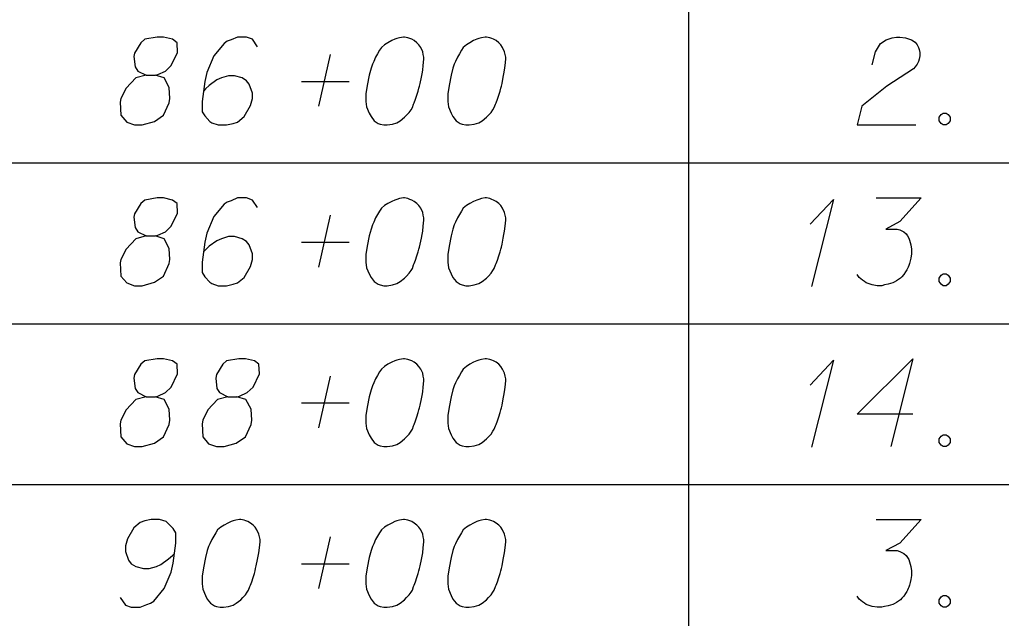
# Model space of a CAD drawing. Extents: x 2074207 to 2076812, y 516372 to 523312.
# Drawn here: x 2076345.6 to 2076399.3, y 519647.1 to 519679.9 of the extents above; entities that cross this region are included whole.
import ezdxf

# ---------------------------------------------------------------- set-up
doc = ezdxf.new("R2010")
doc.units = 0
doc.layers.add('Prop DirtTable_ Soil Test Results - Outline (Minor)', color=7, linetype='Continuous')
doc.layers.add('Prop DirtTable_ Soil Test Results - Tx (Sample Data)', color=7, linetype='Continuous')

msp = doc.modelspace()

# ---------------------------------------------------------------- linework, layer by layer
at = {"layer": 'Prop DirtTable_ Soil Test Results - Outline (Minor)'}
for p, q in [((2076382.2, 519680.81), (2076382.2, 519672.01)), ((2076260.609, 519672.01), (2076811.903, 519672.01)), ((2076260.609, 519672.01), (2076811.903, 519672.01)), ((2076382.2, 519672.01), (2076382.2, 519663.21)), ((2076260.609, 519663.21), (2076811.903, 519663.21)), ((2076260.609, 519663.21), (2076811.903, 519663.21)), ((2076382.2, 519663.21), (2076382.2, 519654.41)), ((2076260.609, 519654.41), (2076811.903, 519654.41)), ((2076260.609, 519654.41), (2076811.903, 519654.41)), ((2076382.2, 519654.41), (2076382.2, 519645.61))]:
    msp.add_line(p, q, dxfattribs=at)
at = {"layer": 'Prop DirtTable_ Soil Test Results - Tx (Sample Data)'}
for points in [[(2076352.527, 519676.812), (2076353.02, 519676.812), (2076353.162, 519676.85), (2076353.585, 519677.039), (2076353.902, 519677.341), (2076354.255, 519678.059), (2076354.22, 519678.589), (2076353.973, 519678.778), (2076353.479, 519678.891), (2076353.126, 519678.891), (2076352.456, 519678.778), (2076352.244, 519678.589), (2076351.892, 519678.022), (2076351.856, 519677.833), (2076351.927, 519677.266), (2076352.068, 519677.039), (2076352.527, 519676.812), (2076351.962, 519676.661), (2076351.433, 519676.094), (2076351.151, 519675.527), (2076351.116, 519675.338), (2076351.151, 519674.62), (2076351.468, 519674.242), (2076351.892, 519674.091), (2076352.315, 519674.091), (2076352.985, 519674.28), (2076353.479, 519674.62), (2076353.797, 519675.3), (2076353.832, 519675.527), (2076353.797, 519676.132), (2076353.514, 519676.661), (2076353.02, 519676.812)], [(2076358.629, 519678.362), (2076358.347, 519678.778), (2076358.03, 519678.891), (2076357.536, 519678.891), (2076357.183, 519678.74), (2076356.971, 519678.664), (2076356.795, 519678.551), (2076356.231, 519677.87), (2076355.843, 519676.963), (2076355.737, 519676.472), (2076355.596, 519675.376), (2076355.596, 519674.809), (2076355.737, 519674.582), (2076356.019, 519674.28), (2076356.125, 519674.204), (2076356.478, 519674.091), (2076356.936, 519674.091), (2076357.289, 519674.167), (2076357.536, 519674.242), (2076357.889, 519674.544), (2076358.241, 519675.149), (2076358.347, 519675.527), (2076358.347, 519675.83), (2076358.171, 519676.321), (2076358.03, 519676.51), (2076357.783, 519676.661), (2076357.359, 519676.774), (2076357.042, 519676.774), (2076356.654, 519676.661), (2076356.407, 519676.548), (2076355.984, 519676.245), (2076355.772, 519676.056), (2076355.666, 519675.943)], [(2076366.672, 519678.891), (2076366.602, 519678.891), (2076366.39, 519678.853), (2076366.249, 519678.815), (2076366.143, 519678.778), (2076365.967, 519678.702), (2076365.755, 519678.589), (2076365.579, 519678.475), (2076365.402, 519678.324), (2076365.296, 519678.173), (2076365.191, 519677.984), (2076365.085, 519677.795), (2076364.979, 519677.568), (2076364.908, 519677.417), (2076364.838, 519677.19), (2076364.732, 519676.812), (2076364.626, 519676.245), (2076364.556, 519675.792), (2076364.556, 519675.376), (2076364.591, 519675.074), (2076364.732, 519674.733), (2076364.838, 519674.544), (2076365.014, 519674.318), (2076365.226, 519674.167), (2076365.332, 519674.129), (2076365.543, 519674.091), (2076365.72, 519674.091), (2076366.002, 519674.129), (2076366.249, 519674.204), (2076366.425, 519674.318), (2076366.672, 519674.507), (2076366.778, 519674.62), (2076366.919, 519674.771), (2076367.025, 519674.922), (2076367.095, 519675.036), (2076367.166, 519675.225), (2076367.201, 519675.3), (2076367.272, 519675.489), (2076367.342, 519675.716), (2076367.413, 519675.943), (2076367.448, 519676.094), (2076367.483, 519676.207), (2076367.519, 519676.359), (2076367.589, 519676.699), (2076367.625, 519676.888), (2076367.66, 519677.077), (2076367.695, 519677.341), (2076367.73, 519677.681), (2076367.73, 519677.795), (2076367.695, 519677.946), (2076367.66, 519678.097), (2076367.554, 519678.324), (2076367.448, 519678.475), (2076367.342, 519678.589), (2076367.201, 519678.702), (2076367.06, 519678.778), (2076366.954, 519678.815), (2076366.849, 519678.853), (2076366.672, 519678.891)], [(2076371.152, 519678.891), (2076371.082, 519678.891), (2076370.87, 519678.853), (2076370.729, 519678.815), (2076370.623, 519678.778), (2076370.447, 519678.702), (2076370.235, 519678.589), (2076370.059, 519678.475), (2076369.882, 519678.324), (2076369.776, 519678.173), (2076369.671, 519677.984), (2076369.565, 519677.795), (2076369.459, 519677.568), (2076369.388, 519677.417), (2076369.318, 519677.19), (2076369.212, 519676.812), (2076369.106, 519676.245), (2076369.036, 519675.792), (2076369.036, 519675.376), (2076369.071, 519675.074), (2076369.212, 519674.733), (2076369.318, 519674.544), (2076369.494, 519674.318), (2076369.706, 519674.167), (2076369.812, 519674.129), (2076370.023, 519674.091), (2076370.2, 519674.091), (2076370.482, 519674.129), (2076370.729, 519674.204), (2076370.905, 519674.318), (2076371.152, 519674.507), (2076371.258, 519674.62), (2076371.399, 519674.771), (2076371.505, 519674.922), (2076371.575, 519675.036), (2076371.646, 519675.225), (2076371.681, 519675.3), (2076371.752, 519675.489), (2076371.822, 519675.716), (2076371.893, 519675.943), (2076371.928, 519676.094), (2076371.963, 519676.207), (2076371.999, 519676.359), (2076372.069, 519676.699), (2076372.105, 519676.888), (2076372.14, 519677.077), (2076372.175, 519677.341), (2076372.21, 519677.681), (2076372.21, 519677.795), (2076372.175, 519677.946), (2076372.14, 519678.097), (2076372.034, 519678.324), (2076371.928, 519678.475), (2076371.822, 519678.589), (2076371.681, 519678.702), (2076371.54, 519678.778), (2076371.434, 519678.815), (2076371.329, 519678.853), (2076371.152, 519678.891)], [(2076392.247, 519677.379), (2076392.423, 519678.097), (2076392.706, 519678.551), (2076393.023, 519678.74), (2076393.34, 519678.853), (2076393.587, 519678.891), (2076393.764, 519678.891), (2076394.081, 519678.853), (2076394.293, 519678.778), (2076394.399, 519678.74), (2076394.61, 519678.626), (2076394.716, 519678.475), (2076394.787, 519678.324), (2076394.822, 519678.211), (2076394.857, 519678.059), (2076394.857, 519677.87), (2076394.822, 519677.681), (2076394.787, 519677.568), (2076394.716, 519677.417), (2076394.61, 519677.266), (2076394.505, 519677.152), (2076393.058, 519676.207), (2076391.683, 519675.111), (2076391.436, 519674.091), (2076394.646, 519674.091)], [(2076361.98, 519675.111), (2076362.615, 519677.946)], [(2076361.028, 519676.472), (2076363.638, 519676.472)], [(2076396.127, 519674.733), (2076396.304, 519674.733), (2076396.409, 519674.658), (2076396.515, 519674.507), (2076396.515, 519674.318), (2076396.409, 519674.167), (2076396.304, 519674.091), (2076396.127, 519674.091), (2076396.021, 519674.167), (2076395.916, 519674.318), (2076395.916, 519674.507), (2076396.021, 519674.658), (2076396.127, 519674.733)], [(2076352.527, 519668.012), (2076353.02, 519668.012), (2076353.162, 519668.05), (2076353.585, 519668.239), (2076353.902, 519668.541), (2076354.255, 519669.259), (2076354.22, 519669.789), (2076353.973, 519669.978), (2076353.479, 519670.091), (2076353.126, 519670.091), (2076352.456, 519669.978), (2076352.244, 519669.789), (2076351.892, 519669.222), (2076351.856, 519669.033), (2076351.927, 519668.466), (2076352.068, 519668.239), (2076352.527, 519668.012), (2076351.962, 519667.861), (2076351.433, 519667.294), (2076351.151, 519666.727), (2076351.116, 519666.538), (2076351.151, 519665.82), (2076351.468, 519665.442), (2076351.892, 519665.291), (2076352.315, 519665.291), (2076352.985, 519665.48), (2076353.479, 519665.82), (2076353.797, 519666.5), (2076353.832, 519666.727), (2076353.797, 519667.332), (2076353.514, 519667.861), (2076353.02, 519668.012)], [(2076358.629, 519669.562), (2076358.347, 519669.978), (2076358.03, 519670.091), (2076357.536, 519670.091), (2076357.183, 519669.94), (2076356.971, 519669.864), (2076356.795, 519669.751), (2076356.231, 519669.07), (2076355.843, 519668.163), (2076355.737, 519667.672), (2076355.596, 519666.576), (2076355.596, 519666.009), (2076355.737, 519665.782), (2076356.019, 519665.48), (2076356.125, 519665.404), (2076356.478, 519665.291), (2076356.936, 519665.291), (2076357.289, 519665.367), (2076357.536, 519665.442), (2076357.889, 519665.744), (2076358.241, 519666.349), (2076358.347, 519666.727), (2076358.347, 519667.03), (2076358.171, 519667.521), (2076358.03, 519667.71), (2076357.783, 519667.861), (2076357.359, 519667.974), (2076357.042, 519667.974), (2076356.654, 519667.861), (2076356.407, 519667.748), (2076355.984, 519667.445), (2076355.772, 519667.256), (2076355.666, 519667.143)], [(2076366.672, 519670.091), (2076366.602, 519670.091), (2076366.39, 519670.053), (2076366.249, 519670.015), (2076366.143, 519669.978), (2076365.967, 519669.902), (2076365.755, 519669.789), (2076365.579, 519669.675), (2076365.402, 519669.524), (2076365.296, 519669.373), (2076365.191, 519669.184), (2076365.085, 519668.995), (2076364.979, 519668.768), (2076364.908, 519668.617), (2076364.838, 519668.39), (2076364.732, 519668.012), (2076364.626, 519667.445), (2076364.556, 519666.992), (2076364.556, 519666.576), (2076364.591, 519666.274), (2076364.732, 519665.933), (2076364.838, 519665.744), (2076365.014, 519665.518), (2076365.226, 519665.367), (2076365.332, 519665.329), (2076365.543, 519665.291), (2076365.72, 519665.291), (2076366.002, 519665.329), (2076366.249, 519665.404), (2076366.425, 519665.518), (2076366.672, 519665.707), (2076366.778, 519665.82), (2076366.919, 519665.971), (2076367.025, 519666.122), (2076367.095, 519666.236), (2076367.166, 519666.425), (2076367.201, 519666.5), (2076367.272, 519666.689), (2076367.342, 519666.916), (2076367.413, 519667.143), (2076367.448, 519667.294), (2076367.483, 519667.407), (2076367.519, 519667.559), (2076367.589, 519667.899), (2076367.625, 519668.088), (2076367.66, 519668.277), (2076367.695, 519668.541), (2076367.73, 519668.881), (2076367.73, 519668.995), (2076367.695, 519669.146), (2076367.66, 519669.297), (2076367.554, 519669.524), (2076367.448, 519669.675), (2076367.342, 519669.789), (2076367.201, 519669.902), (2076367.06, 519669.978), (2076366.954, 519670.015), (2076366.849, 519670.053), (2076366.672, 519670.091)], [(2076371.152, 519670.091), (2076371.082, 519670.091), (2076370.87, 519670.053), (2076370.729, 519670.015), (2076370.623, 519669.978), (2076370.447, 519669.902), (2076370.235, 519669.789), (2076370.059, 519669.675), (2076369.882, 519669.524), (2076369.776, 519669.373), (2076369.671, 519669.184), (2076369.565, 519668.995), (2076369.459, 519668.768), (2076369.388, 519668.617), (2076369.318, 519668.39), (2076369.212, 519668.012), (2076369.106, 519667.445), (2076369.036, 519666.992), (2076369.036, 519666.576), (2076369.071, 519666.274), (2076369.212, 519665.933), (2076369.318, 519665.744), (2076369.494, 519665.518), (2076369.706, 519665.367), (2076369.812, 519665.329), (2076370.023, 519665.291), (2076370.2, 519665.291), (2076370.482, 519665.329), (2076370.729, 519665.404), (2076370.905, 519665.518), (2076371.152, 519665.707), (2076371.258, 519665.82), (2076371.399, 519665.971), (2076371.505, 519666.122), (2076371.575, 519666.236), (2076371.646, 519666.425), (2076371.681, 519666.5), (2076371.752, 519666.689), (2076371.822, 519666.916), (2076371.893, 519667.143), (2076371.928, 519667.294), (2076371.963, 519667.407), (2076371.999, 519667.559), (2076372.069, 519667.899), (2076372.105, 519668.088), (2076372.14, 519668.277), (2076372.175, 519668.541), (2076372.21, 519668.881), (2076372.21, 519668.995), (2076372.175, 519669.146), (2076372.14, 519669.297), (2076372.034, 519669.524), (2076371.928, 519669.675), (2076371.822, 519669.789), (2076371.681, 519669.902), (2076371.54, 519669.978), (2076371.434, 519670.015), (2076371.329, 519670.053), (2076371.152, 519670.091)], [(2076388.86, 519668.655), (2076390.13, 519670.015), (2076388.931, 519665.253)], [(2076392.459, 519670.091), (2076394.928, 519670.091), (2076393.764, 519668.806), (2076392.988, 519668.39), (2076393.623, 519668.39), (2076393.764, 519668.352), (2076393.834, 519668.315), (2076393.905, 519668.277), (2076393.975, 519668.239), (2076394.117, 519668.126), (2076394.187, 519668.012), (2076394.258, 519667.899), (2076394.293, 519667.785), (2076394.363, 519667.521), (2076394.399, 519667.294), (2076394.399, 519667.181), (2076394.399, 519667.03), (2076394.363, 519666.803), (2076394.328, 519666.652), (2076394.293, 519666.5), (2076394.258, 519666.387), (2076394.222, 519666.311), (2076394.187, 519666.236), (2076394.152, 519666.16), (2076394.081, 519666.047), (2076393.975, 519665.896), (2076393.87, 519665.782), (2076393.799, 519665.707), (2076393.693, 519665.631), (2076393.587, 519665.555), (2076393.446, 519665.48), (2076393.376, 519665.442), (2076393.129, 519665.367), (2076392.917, 519665.329), (2076392.776, 519665.291), (2076392.529, 519665.291), (2076392.247, 519665.329), (2076392.141, 519665.367), (2076392.035, 519665.404), (2076391.929, 519665.442), (2076391.824, 519665.518), (2076391.718, 519665.593), (2076391.541, 519665.744), (2076391.436, 519665.896)], [(2076361.98, 519666.311), (2076362.615, 519669.146)], [(2076361.028, 519667.672), (2076363.638, 519667.672)], [(2076396.127, 519665.933), (2076396.304, 519665.933), (2076396.409, 519665.858), (2076396.515, 519665.707), (2076396.515, 519665.518), (2076396.409, 519665.367), (2076396.304, 519665.291), (2076396.127, 519665.291), (2076396.021, 519665.367), (2076395.916, 519665.518), (2076395.916, 519665.707), (2076396.021, 519665.858), (2076396.127, 519665.933)], [(2076352.527, 519659.212), (2076353.02, 519659.212), (2076353.162, 519659.25), (2076353.585, 519659.439), (2076353.902, 519659.741), (2076354.255, 519660.459), (2076354.22, 519660.989), (2076353.973, 519661.178), (2076353.479, 519661.291), (2076353.126, 519661.291), (2076352.456, 519661.178), (2076352.244, 519660.989), (2076351.892, 519660.422), (2076351.856, 519660.233), (2076351.927, 519659.666), (2076352.068, 519659.439), (2076352.527, 519659.212), (2076351.962, 519659.061), (2076351.433, 519658.494), (2076351.151, 519657.927), (2076351.116, 519657.738), (2076351.151, 519657.02), (2076351.468, 519656.642), (2076351.892, 519656.491), (2076352.315, 519656.491), (2076352.985, 519656.68), (2076353.479, 519657.02), (2076353.797, 519657.7), (2076353.832, 519657.927), (2076353.797, 519658.532), (2076353.514, 519659.061), (2076353.02, 519659.212)], [(2076357.007, 519659.212), (2076357.5, 519659.212), (2076357.642, 519659.25), (2076358.065, 519659.439), (2076358.382, 519659.741), (2076358.735, 519660.459), (2076358.7, 519660.989), (2076358.453, 519661.178), (2076357.959, 519661.291), (2076357.606, 519661.291), (2076356.936, 519661.178), (2076356.724, 519660.989), (2076356.372, 519660.422), (2076356.336, 519660.233), (2076356.407, 519659.666), (2076356.548, 519659.439), (2076357.007, 519659.212), (2076356.442, 519659.061), (2076355.913, 519658.494), (2076355.631, 519657.927), (2076355.596, 519657.738), (2076355.631, 519657.02), (2076355.948, 519656.642), (2076356.372, 519656.491), (2076356.795, 519656.491), (2076357.465, 519656.68), (2076357.959, 519657.02), (2076358.277, 519657.7), (2076358.312, 519657.927), (2076358.277, 519658.532), (2076357.994, 519659.061), (2076357.5, 519659.212)], [(2076366.672, 519661.291), (2076366.602, 519661.291), (2076366.39, 519661.253), (2076366.249, 519661.215), (2076366.143, 519661.178), (2076365.967, 519661.102), (2076365.755, 519660.989), (2076365.579, 519660.875), (2076365.402, 519660.724), (2076365.296, 519660.573), (2076365.191, 519660.384), (2076365.085, 519660.195), (2076364.979, 519659.968), (2076364.908, 519659.817), (2076364.838, 519659.59), (2076364.732, 519659.212), (2076364.626, 519658.645), (2076364.556, 519658.192), (2076364.556, 519657.776), (2076364.591, 519657.474), (2076364.732, 519657.133), (2076364.838, 519656.944), (2076365.014, 519656.718), (2076365.226, 519656.567), (2076365.332, 519656.529), (2076365.543, 519656.491), (2076365.72, 519656.491), (2076366.002, 519656.529), (2076366.249, 519656.604), (2076366.425, 519656.718), (2076366.672, 519656.907), (2076366.778, 519657.02), (2076366.919, 519657.171), (2076367.025, 519657.322), (2076367.095, 519657.436), (2076367.166, 519657.625), (2076367.201, 519657.7), (2076367.272, 519657.889), (2076367.342, 519658.116), (2076367.413, 519658.343), (2076367.448, 519658.494), (2076367.483, 519658.607), (2076367.519, 519658.759), (2076367.589, 519659.099), (2076367.625, 519659.288), (2076367.66, 519659.477), (2076367.695, 519659.741), (2076367.73, 519660.081), (2076367.73, 519660.195), (2076367.695, 519660.346), (2076367.66, 519660.497), (2076367.554, 519660.724), (2076367.448, 519660.875), (2076367.342, 519660.989), (2076367.201, 519661.102), (2076367.06, 519661.178), (2076366.954, 519661.215), (2076366.849, 519661.253), (2076366.672, 519661.291)], [(2076371.152, 519661.291), (2076371.082, 519661.291), (2076370.87, 519661.253), (2076370.729, 519661.215), (2076370.623, 519661.178), (2076370.447, 519661.102), (2076370.235, 519660.989), (2076370.059, 519660.875), (2076369.882, 519660.724), (2076369.776, 519660.573), (2076369.671, 519660.384), (2076369.565, 519660.195), (2076369.459, 519659.968), (2076369.388, 519659.817), (2076369.318, 519659.59), (2076369.212, 519659.212), (2076369.106, 519658.645), (2076369.036, 519658.192), (2076369.036, 519657.776), (2076369.071, 519657.474), (2076369.212, 519657.133), (2076369.318, 519656.944), (2076369.494, 519656.718), (2076369.706, 519656.567), (2076369.812, 519656.529), (2076370.023, 519656.491), (2076370.2, 519656.491), (2076370.482, 519656.529), (2076370.729, 519656.604), (2076370.905, 519656.718), (2076371.152, 519656.907), (2076371.258, 519657.02), (2076371.399, 519657.171), (2076371.505, 519657.322), (2076371.575, 519657.436), (2076371.646, 519657.625), (2076371.681, 519657.7), (2076371.752, 519657.889), (2076371.822, 519658.116), (2076371.893, 519658.343), (2076371.928, 519658.494), (2076371.963, 519658.607), (2076371.999, 519658.759), (2076372.069, 519659.099), (2076372.105, 519659.288), (2076372.14, 519659.477), (2076372.175, 519659.741), (2076372.21, 519660.081), (2076372.21, 519660.195), (2076372.175, 519660.346), (2076372.14, 519660.497), (2076372.034, 519660.724), (2076371.928, 519660.875), (2076371.822, 519660.989), (2076371.681, 519661.102), (2076371.54, 519661.178), (2076371.434, 519661.215), (2076371.329, 519661.253), (2076371.152, 519661.291)], [(2076394.469, 519658.267), (2076391.436, 519658.267), (2076394.469, 519661.291), (2076393.27, 519656.491)], [(2076388.86, 519659.855), (2076390.13, 519661.215), (2076388.931, 519656.453)], [(2076361.98, 519657.511), (2076362.615, 519660.346)], [(2076361.028, 519658.872), (2076363.638, 519658.872)], [(2076396.127, 519657.133), (2076396.304, 519657.133), (2076396.409, 519657.058), (2076396.515, 519656.907), (2076396.515, 519656.718), (2076396.409, 519656.567), (2076396.304, 519656.491), (2076396.127, 519656.491), (2076396.021, 519656.567), (2076395.916, 519656.718), (2076395.916, 519656.907), (2076396.021, 519657.058), (2076396.127, 519657.133)], [(2076351.116, 519648.22), (2076351.398, 519647.804), (2076351.715, 519647.691), (2076352.209, 519647.691), (2076352.562, 519647.842), (2076352.774, 519647.918), (2076352.95, 519648.031), (2076353.514, 519648.711), (2076353.902, 519649.618), (2076354.008, 519650.11), (2076354.149, 519651.206), (2076354.149, 519651.773), (2076354.008, 519652), (2076353.726, 519652.302), (2076353.62, 519652.378), (2076353.267, 519652.491), (2076352.809, 519652.491), (2076352.456, 519652.415), (2076352.209, 519652.34), (2076351.856, 519652.037), (2076351.504, 519651.433), (2076351.398, 519651.055), (2076351.398, 519650.752), (2076351.574, 519650.261), (2076351.715, 519650.072), (2076351.962, 519649.921), (2076352.386, 519649.807), (2076352.703, 519649.807), (2076353.091, 519649.921), (2076353.338, 519650.034), (2076353.761, 519650.337), (2076353.973, 519650.526), (2076354.079, 519650.639)], [(2076357.712, 519652.491), (2076357.642, 519652.491), (2076357.43, 519652.453), (2076357.289, 519652.415), (2076357.183, 519652.378), (2076357.007, 519652.302), (2076356.795, 519652.189), (2076356.619, 519652.075), (2076356.442, 519651.924), (2076356.336, 519651.773), (2076356.231, 519651.584), (2076356.125, 519651.395), (2076356.019, 519651.168), (2076355.948, 519651.017), (2076355.878, 519650.79), (2076355.772, 519650.412), (2076355.666, 519649.845), (2076355.596, 519649.392), (2076355.596, 519648.976), (2076355.631, 519648.674), (2076355.772, 519648.333), (2076355.878, 519648.144), (2076356.054, 519647.918), (2076356.266, 519647.767), (2076356.372, 519647.729), (2076356.583, 519647.691), (2076356.76, 519647.691), (2076357.042, 519647.729), (2076357.289, 519647.804), (2076357.465, 519647.918), (2076357.712, 519648.107), (2076357.818, 519648.22), (2076357.959, 519648.371), (2076358.065, 519648.522), (2076358.135, 519648.636), (2076358.206, 519648.825), (2076358.241, 519648.9), (2076358.312, 519649.089), (2076358.382, 519649.316), (2076358.453, 519649.543), (2076358.488, 519649.694), (2076358.523, 519649.807), (2076358.559, 519649.959), (2076358.629, 519650.299), (2076358.665, 519650.488), (2076358.7, 519650.677), (2076358.735, 519650.941), (2076358.77, 519651.281), (2076358.77, 519651.395), (2076358.735, 519651.546), (2076358.7, 519651.697), (2076358.594, 519651.924), (2076358.488, 519652.075), (2076358.382, 519652.189), (2076358.241, 519652.302), (2076358.1, 519652.378), (2076357.994, 519652.415), (2076357.889, 519652.453), (2076357.712, 519652.491)], [(2076366.672, 519652.491), (2076366.602, 519652.491), (2076366.39, 519652.453), (2076366.249, 519652.415), (2076366.143, 519652.378), (2076365.967, 519652.302), (2076365.755, 519652.189), (2076365.579, 519652.075), (2076365.402, 519651.924), (2076365.296, 519651.773), (2076365.191, 519651.584), (2076365.085, 519651.395), (2076364.979, 519651.168), (2076364.908, 519651.017), (2076364.838, 519650.79), (2076364.732, 519650.412), (2076364.626, 519649.845), (2076364.556, 519649.392), (2076364.556, 519648.976), (2076364.591, 519648.674), (2076364.732, 519648.333), (2076364.838, 519648.144), (2076365.014, 519647.918), (2076365.226, 519647.767), (2076365.332, 519647.729), (2076365.543, 519647.691), (2076365.72, 519647.691), (2076366.002, 519647.729), (2076366.249, 519647.804), (2076366.425, 519647.918), (2076366.672, 519648.107), (2076366.778, 519648.22), (2076366.919, 519648.371), (2076367.025, 519648.522), (2076367.095, 519648.636), (2076367.166, 519648.825), (2076367.201, 519648.9), (2076367.272, 519649.089), (2076367.342, 519649.316), (2076367.413, 519649.543), (2076367.448, 519649.694), (2076367.483, 519649.807), (2076367.519, 519649.959), (2076367.589, 519650.299), (2076367.625, 519650.488), (2076367.66, 519650.677), (2076367.695, 519650.941), (2076367.73, 519651.281), (2076367.73, 519651.395), (2076367.695, 519651.546), (2076367.66, 519651.697), (2076367.554, 519651.924), (2076367.448, 519652.075), (2076367.342, 519652.189), (2076367.201, 519652.302), (2076367.06, 519652.378), (2076366.954, 519652.415), (2076366.849, 519652.453), (2076366.672, 519652.491)], [(2076371.152, 519652.491), (2076371.082, 519652.491), (2076370.87, 519652.453), (2076370.729, 519652.415), (2076370.623, 519652.378), (2076370.447, 519652.302), (2076370.235, 519652.189), (2076370.059, 519652.075), (2076369.882, 519651.924), (2076369.776, 519651.773), (2076369.671, 519651.584), (2076369.565, 519651.395), (2076369.459, 519651.168), (2076369.388, 519651.017), (2076369.318, 519650.79), (2076369.212, 519650.412), (2076369.106, 519649.845), (2076369.036, 519649.392), (2076369.036, 519648.976), (2076369.071, 519648.674), (2076369.212, 519648.333), (2076369.318, 519648.144), (2076369.494, 519647.918), (2076369.706, 519647.767), (2076369.812, 519647.729), (2076370.023, 519647.691), (2076370.2, 519647.691), (2076370.482, 519647.729), (2076370.729, 519647.804), (2076370.905, 519647.918), (2076371.152, 519648.107), (2076371.258, 519648.22), (2076371.399, 519648.371), (2076371.505, 519648.522), (2076371.575, 519648.636), (2076371.646, 519648.825), (2076371.681, 519648.9), (2076371.752, 519649.089), (2076371.822, 519649.316), (2076371.893, 519649.543), (2076371.928, 519649.694), (2076371.963, 519649.807), (2076371.999, 519649.959), (2076372.069, 519650.299), (2076372.105, 519650.488), (2076372.14, 519650.677), (2076372.175, 519650.941), (2076372.21, 519651.281), (2076372.21, 519651.395), (2076372.175, 519651.546), (2076372.14, 519651.697), (2076372.034, 519651.924), (2076371.928, 519652.075), (2076371.822, 519652.189), (2076371.681, 519652.302), (2076371.54, 519652.378), (2076371.434, 519652.415), (2076371.329, 519652.453), (2076371.152, 519652.491)], [(2076392.459, 519652.491), (2076394.928, 519652.491), (2076393.764, 519651.206), (2076392.988, 519650.79), (2076393.623, 519650.79), (2076393.764, 519650.752), (2076393.834, 519650.715), (2076393.905, 519650.677), (2076393.975, 519650.639), (2076394.117, 519650.526), (2076394.187, 519650.412), (2076394.258, 519650.299), (2076394.293, 519650.185), (2076394.363, 519649.921), (2076394.399, 519649.694), (2076394.399, 519649.581), (2076394.399, 519649.43), (2076394.363, 519649.203), (2076394.328, 519649.052), (2076394.293, 519648.9), (2076394.258, 519648.787), (2076394.222, 519648.711), (2076394.187, 519648.636), (2076394.152, 519648.56), (2076394.081, 519648.447), (2076393.975, 519648.296), (2076393.87, 519648.182), (2076393.799, 519648.107), (2076393.693, 519648.031), (2076393.587, 519647.955), (2076393.446, 519647.88), (2076393.376, 519647.842), (2076393.129, 519647.767), (2076392.917, 519647.729), (2076392.776, 519647.691), (2076392.529, 519647.691), (2076392.247, 519647.729), (2076392.141, 519647.767), (2076392.035, 519647.804), (2076391.929, 519647.842), (2076391.824, 519647.918), (2076391.718, 519647.993), (2076391.541, 519648.144), (2076391.436, 519648.296)], [(2076361.98, 519648.711), (2076362.615, 519651.546)], [(2076361.028, 519650.072), (2076363.638, 519650.072)], [(2076396.127, 519648.333), (2076396.304, 519648.333), (2076396.409, 519648.258), (2076396.515, 519648.107), (2076396.515, 519647.918), (2076396.409, 519647.767), (2076396.304, 519647.691), (2076396.127, 519647.691), (2076396.021, 519647.767), (2076395.916, 519647.918), (2076395.916, 519648.107), (2076396.021, 519648.258), (2076396.127, 519648.333)]]:
    msp.add_lwpolyline(points, dxfattribs=at)

doc.saveas('drawing.dxf')
